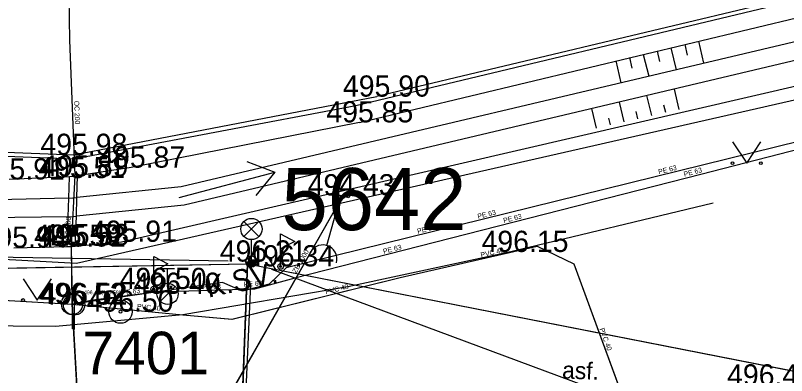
# Model space of a CAD drawing. Extents: x -669642 to -669119, y -1131006 to -1130466.
# Drawn here: x -669405.63 to -669378.41, y -1130628.21 to -1130615.48 of the extents above; entities that cross this region are included whole.
import ezdxf

# ---------------------------------------------------------------- set-up
doc = ezdxf.new("R2010")
doc.units = 0
for name, color, linetype in [('G_Bod_tecka', 7, 'Continuous'), ('G_Bod_vyska', 7, 'Continuous'), ('G_Bodove_pole', 7, 'Continuous'), ('G_Breh_Teren', 7, 'Continuous'), ('G_Objekty_technicke', 7, 'Continuous'), ('G_Plochy_zpevnene', 7, 'Continuous'), ('G_Ploty', 7, 'Continuous'), ('G_Popisy_Nazvy', 7, 'Continuous'), ('G_Popisy_povrchu', 7, 'Continuous'), ('G_Poznamky_odkaz', 7, 'Continuous'), ('G_Site-kanalizace', 7, 'Continuous'), ('G_Site-vodovod', 7, 'Continuous'), ('G_Vyskove_srafy', 7, 'Continuous'), ('G_Z_ELsilove_nadz_kotovane', 7, 'Continuous'), ('G_Z_ELsilove_podz_kotovane', 7, 'Continuous'), ('G_Z_KANAL_podz_kotovane', 7, 'Continuous'), ('G_Zabradli_Svodidla', 7, 'Continuous'), ('G_Zelen-Znacky', 7, 'Continuous'), ('Vrstva 1', 7, 'Continuous'), ('Vrstva 11', 7, 'Continuous'), ('Vrstva 12', 7, 'Continuous'), ('Vrstva 2', 7, 'Continuous'), ('Vrstva 21', 7, 'Continuous'), ('Vrstva 22', 7, 'Continuous'), ('Vrstva 3', 7, 'Continuous'), ('Vrstva 4', 7, 'Continuous'), ('Vrstva 5', 7, 'Continuous'), ('Vrstva 62', 7, 'Continuous'), ('Vrstva 8', 7, 'Continuous')]:
    doc.layers.add(name, color=color, linetype=linetype)

msp = doc.modelspace()

# ---------------------------------------------------------------- linework, layer by layer
at = {"layer": 'G_Bod_tecka'}
for p, q in [((-669392.88, -1130618.35), (-669392.88, -1130618.35)), ((-669393.49, -1130619.26), (-669393.49, -1130619.26)), ((-669403.58, -1130620.41), (-669403.58, -1130620.41)), ((-669401.54, -1130620.86), (-669401.54, -1130620.86)), ((-669403.72, -1130621.23), (-669403.72, -1130621.23)), ((-669403.54, -1130621.17), (-669403.54, -1130621.17)), ((-669394.15, -1130621.84), (-669394.15, -1130621.84)), ((-669403.8, -1130623.62), (-669403.8, -1130623.62)), ((-669403.63, -1130623.65), (-669403.63, -1130623.65)), ((-669403.52, -1130623.6), (-669403.52, -1130623.6)), ((-669401.89, -1130623.48), (-669401.89, -1130623.48)), ((-669388.14, -1130623.84), (-669388.14, -1130623.84)), ((-669397.3, -1130624.18), (-669397.3, -1130624.18)), ((-669396.27, -1130624.35), (-669396.27, -1130624.35)), ((-669400.75, -1130625.15), (-669400.75, -1130625.15)), ((-669400.26, -1130625.32), (-669400.26, -1130625.32)), ((-669403.63, -1130625.68), (-669403.63, -1130625.68)), ((-669403.56, -1130625.7), (-669403.56, -1130625.7)), ((-669401.92, -1130625.95), (-669401.92, -1130625.95))]:
    msp.add_line(p, q, dxfattribs=at)
at = {"layer": 'G_Bodove_pole'}
for radius in [0.412, 0.05]:
    msp.add_circle((-669401.92, -1130625.95), radius, dxfattribs=at)
at = {"layer": 'G_Breh_Teren'}
for p, q in [((-669348.63, -1130609.42), (-669399.78, -1130621.54)), ((-669348.48, -1130610.05), (-669399.67, -1130622.18)), ((-669403.74, -1130621.94), (-669406.53, -1130622))]:
    msp.add_line(p, q, dxfattribs=at)
for points in [[(-669399.78, -1130621.54), (-669403.46, -1130621.92)], [(-669403.74, -1130621.94), (-669403.46, -1130621.92)], [(-669399.67, -1130622.18), (-669403.48, -1130622.57)], [(-669403.77, -1130622.6), (-669406.6, -1130622.63)], [(-669403.77, -1130622.6), (-669403.48, -1130622.57)]]:
    msp.add_lwpolyline(points, dxfattribs=at)
at = {"layer": 'G_Objekty_technicke'}
for p, q in [((-669397.565, -1130622.765), (-669397.035, -1130623.295)), ((-669397.565, -1130623.295), (-669397.035, -1130622.765)), ((-669397.3, -1130624.18), (-669397.3, -1130623.405))]:
    msp.add_line(p, q, dxfattribs=at)
for centre, radius in [((-669397.3, -1130623.03), 0.375), ((-669397.3, -1130624.18), 0.2)]:
    msp.add_circle(centre, radius, dxfattribs=at)
for radius in [0.18, 0.16, 0.14, 0.12, 0.1, 0.08, 0.06, 0.04, 0.02]:
    msp.add_arc((-669397.3, -1130624.18), radius, 180, 0, dxfattribs=at)
at = {"layer": 'G_Plochy_zpevnene'}
for p, q in [((-669348.97, -1130607.97), (-669393.61, -1130618.67)), ((-669393.49, -1130619.26), (-669348.84, -1130608.56)), ((-669401.89, -1130623.48), (-669355.52, -1130612.74)), ((-669393.61, -1130618.67), (-669403.57, -1130620.56)), ((-669403.57, -1130620.56), (-669411.28, -1130620.27)), ((-669403.72, -1130621.18), (-669405.85, -1130621.28)), ((-669403.54, -1130621.17), (-669403.72, -1130621.18)), ((-669403.44, -1130621.15), (-669403.54, -1130621.17)), ((-669405.69, -1130623.69), (-669403.8, -1130623.65)), ((-669403.8, -1130623.65), (-669403.63, -1130623.65)), ((-669403.63, -1130623.65), (-669403.52, -1130623.64)), ((-669403.52, -1130623.64), (-669401.89, -1130623.48)), ((-669411.45, -1130623.8), (-669403.47, -1130624.24))]:
    msp.add_line(p, q, dxfattribs=at)
for points in [[(-669403.47, -1130624.24), (-669369.29, -1130616.45), (-669369.22, -1130616.49)], [(-669393.49, -1130619.26), (-669401.54, -1130620.86), (-669403.44, -1130621.15)], [(-669381.01, -1130622.11), (-669388.14, -1130623.84), (-669393.9, -1130625.07), (-669399.72, -1130626.06), (-669404.21, -1130626.48), (-669408.7, -1130626.44)]]:
    msp.add_lwpolyline(points, dxfattribs=at)
at = {"layer": 'G_Ploty'}
for p, q in [((-669403.74, -1130621.94), (-669403.72, -1130621.18)), ((-669403.46, -1130621.92), (-669403.44, -1130621.15)), ((-669403.77, -1130622.6), (-669403.74, -1130621.94)), ((-669403.48, -1130622.57), (-669403.46, -1130621.92)), ((-669403.8, -1130623.65), (-669403.77, -1130622.6)), ((-669403.52, -1130623.64), (-669403.48, -1130622.57))]:
    msp.add_line(p, q, dxfattribs=at)
at = {"layer": 'G_Popisy_Nazvy'}
for points in [[(-669397.468, -1130620.642), (-669396.47, -1130621.02)], [(-669399.853, -1130621.916), (-669396.47, -1130621.02)], [(-669396.47, -1130621.02), (-669397.15, -1130621.843)]]:
    msp.add_lwpolyline(points, dxfattribs=at)
at = {"layer": 'G_Site-kanalizace'}
for p, q in [((-669403.63, -1130625.305), (-669403.63, -1130626.555)), ((-669403.56, -1130625.325), (-669403.56, -1130626.575))]:
    msp.add_line(p, q, dxfattribs=at)
for points in [[(-669394.358, -1130621.47), (-669394.439, -1130621.759)], [(-669394.439, -1130621.759), (-669394.15, -1130621.84)], [(-669393.78, -1130621.632), (-669393.861, -1130621.921)], [(-669394.645, -1130623.609), (-669394.15, -1130621.84)], [(-669393.861, -1130621.921), (-669394.15, -1130621.84)]]:
    msp.add_lwpolyline(points, dxfattribs=at)
for centre in [(-669403.63, -1130625.68), (-669403.56, -1130625.7)]:
    msp.add_circle(centre, 0.375, dxfattribs=at)
msp.add_arc((-669394.78, -1130624.091), 0.5, 344.3578, 164.3578, dxfattribs=at)
at = {"layer": 'G_Site-vodovod'}
for p, q in [((-669396.27, -1130624.35), (-669396.27, -1130623.2)), ((-669396.27, -1130623.2), (-669395.77, -1130623.465)), ((-669395.77, -1130623.465), (-669396.27, -1130623.73)), ((-669400.75, -1130625.15), (-669400.75, -1130624)), ((-669400.75, -1130624), (-669400.25, -1130624.265)), ((-669400.25, -1130624.265), (-669400.75, -1130624.53)), ((-669400.51, -1130624.42), (-669400.01, -1130624.42)), ((-669400.26, -1130624.945), (-669400.26, -1130624.42)), ((-669400.525, -1130625.585), (-669399.995, -1130625.055))]:
    msp.add_line(p, q, dxfattribs=at)
for centre, radius in [((-669396.27, -1130624.35), 0.1), ((-669396.27, -1130624.35), 0.0348), ((-669400.75, -1130625.15), 0.1), ((-669400.26, -1130625.32), 0.375), ((-669400.75, -1130625.15), 0.0348)]:
    msp.add_circle(centre, radius, dxfattribs=at)
at = {"layer": 'G_Vyskove_srafy'}
for points in [[(-669382.01, -1130616.51), (-669381.92, -1130616.88)], [(-669381.52, -1130616.39), (-669381.34, -1130617.17)], [(-669383.47, -1130616.86), (-669383.28, -1130617.63)], [(-669382.98, -1130616.74), (-669382.9, -1130617.11)], [(-669382.5, -1130616.62), (-669382.31, -1130617.4)], [(-669384.44, -1130617.09), (-669384.26, -1130617.86)], [(-669383.96, -1130616.97), (-669383.87, -1130617.34)], [(-669382.2, -1130618.8), (-669382.37, -1130618.08)], [(-669383.17, -1130619.02), (-669383.34, -1130618.31)], [(-669385.12, -1130619.46), (-669385.29, -1130618.77)], [(-669384.15, -1130619.24), (-669384.31, -1130618.54)], [(-669382.68, -1130618.91), (-669382.74, -1130618.65)], [(-669383.66, -1130619.13), (-669383.72, -1130618.88)], [(-669384.63, -1130619.35), (-669384.69, -1130619.11)]]:
    msp.add_lwpolyline(points, dxfattribs=at)
at = {"layer": 'G_Z_ELsilove_nadz_kotovane'}
for points in [[(-669398.118, -1130624.166), (-669435.38, -1130623.53)], [(-669396.407, -1130624.513), (-669396.686, -1130624.054)], [(-669396.588, -1130624.446), (-669396.407, -1130624.513)], [(-669396.407, -1130624.513), (-669367.525, -1130635.278)], [(-669397.335, -1130624.981), (-669398.76, -1130657.15)]]:
    msp.add_lwpolyline(points, dxfattribs=at)
at = {"layer": 'G_Z_ELsilove_podz_kotovane'}
for points in [[(-669190.087, -1130609.65), (-669214.93, -1130618.33), (-669245.84, -1130627.72), (-669272.45, -1130632.83), (-669315.37, -1130634.54), (-669335.4, -1130636.48), (-669397.44, -1130624.27)], [(-669397.44, -1130624.27), (-669468.22, -1130625.55), (-669528.83, -1130625.04), (-669557.25, -1130628.14), (-669594.17, -1130629.25), (-669631.6, -1130630.45), (-669640.046, -1130636.793)], [(-669397.44, -1130624.27), (-669398.48, -1130651.54), (-669400.06, -1130690.34), (-669400.27, -1130706.05), (-669396.56, -1130732.21), (-669391.83, -1130758.66)]]:
    msp.add_lwpolyline(points, dxfattribs=at)
at = {"layer": 'G_Z_KANAL_podz_kotovane'}
for p, q in [((-669403.71, -1130616.35), (-669403.76, -1130612.35)), ((-669399.21, -1130630.9), (-669394.07, -1130621.86)), ((-669439.09, -1130623.59), (-669403.62, -1130625.69))]:
    msp.add_line(p, q, dxfattribs=at)
for points in [[(-669297.24, -1130603.09), (-669298.05, -1130602.99), (-669299.58, -1130603.49), (-669318.15, -1130605.49), (-669338.13, -1130610.04), (-669358.26, -1130614.95), (-669377.9, -1130619.91), (-669396.08, -1130624.4), (-669396.67, -1130624.98), (-669397.62, -1130625.22), (-669398.32, -1130624.92), (-669403.62, -1130625.69)], [(-669403.62, -1130625.68), (-669403.65, -1130623.66), (-669403.52, -1130621.14), (-669403.71, -1130616.35)], [(-669369.97, -1130618.14), (-669381.44, -1130621.1), (-669395.77, -1130624.77), (-669397.19, -1130625.16), (-669400.68, -1130625.26), (-669402.9, -1130625.54), (-669403.62, -1130625.69)], [(-669403.62, -1130625.69), (-669399.72, -1130626.06), (-669397.99, -1130626.22), (-669392.05, -1130624.74), (-669387.21, -1130623.64), (-669385.92, -1130624.26), (-669383.19, -1130631.71), (-669382.3, -1130633.91), (-669382.4, -1130635.04)], [(-669402.63, -1130643.21), (-669403.62, -1130625.69), (-669403.62, -1130625.68)]]:
    msp.add_lwpolyline(points, dxfattribs=at)
at = {"layer": 'G_Zabradli_Svodidla'}
for p, q in [((-669403.58, -1130620.41), (-669392.88, -1130618.35)), ((-669411.62, -1130620.1), (-669403.58, -1130620.41))]:
    msp.add_line(p, q, dxfattribs=at)
msp.add_lwpolyline([(-669348.92, -1130607.79), (-669349.08, -1130607.81), (-669354.95, -1130609.29), (-669392.88, -1130618.35)], dxfattribs=at)
at = {"layer": 'G_Zelen-Znacky'}
for p, q in [((-669405.36, -1130624.79), (-669404.86, -1130625.54)), ((-669404.86, -1130625.54), (-669404.36, -1130624.79))]:
    msp.add_line(p, q, dxfattribs=at)
for points in [[(-669380.32, -1130619.95), (-669379.82, -1130620.7)], [(-669379.82, -1130620.7), (-669379.32, -1130619.95)]]:
    msp.add_lwpolyline(points, dxfattribs=at)
for centre in [(-669380.32, -1130620.7), (-669379.32, -1130620.7), (-669405.36, -1130625.54), (-669404.36, -1130625.54)]:
    msp.add_circle(centre, 0.05, dxfattribs=at)
at = {"layer": 'Vrstva 1'}
msp.add_line((-669397.44, -1130624.27), (-669397.44, -1130624.27), dxfattribs=at)
at = {"layer": 'Vrstva 11'}
msp.add_lwpolyline([(-669403.622, -1130625.686), (-669399.724, -1130626.058), (-669397.986, -1130626.216), (-669392.05, -1130624.74), (-669387.214, -1130623.637), (-669385.92, -1130624.26), (-669383.194, -1130631.713), (-669382.303, -1130633.913), (-669382.395, -1130635.043)], dxfattribs=at)
at = {"layer": 'Vrstva 12'}
for p, q in [((-669403.71, -1130616.35), (-669403.76, -1130612.35)), ((-669399.213, -1130630.895), (-669394.07, -1130621.86))]:
    msp.add_line(p, q, dxfattribs=at)
for points in [[(-669403.622, -1130625.681), (-669403.648, -1130623.656), (-669403.524, -1130621.143), (-669403.71, -1130616.35)], [(-669402.628, -1130643.211), (-669403.622, -1130625.686), (-669403.622, -1130625.681)]]:
    msp.add_lwpolyline(points, dxfattribs=at)
at = {"layer": 'Vrstva 21'}
msp.add_line((-669439.091, -1130623.593), (-669403.622, -1130625.686), dxfattribs=at)
msp.add_lwpolyline([(-669297.24, -1130603.09), (-669298.05, -1130602.99), (-669299.58, -1130603.49), (-669318.15, -1130605.49), (-669338.13, -1130610.04), (-669358.26, -1130614.95), (-669377.9, -1130619.91), (-669396.08, -1130624.4), (-669396.67, -1130624.98), (-669397.62, -1130625.22), (-669398.32, -1130624.92), (-669403.622, -1130625.686)], dxfattribs=at)
at = {"layer": 'Vrstva 22'}
msp.add_lwpolyline([(-669369.97, -1130618.14), (-669381.44, -1130621.1), (-669395.77, -1130624.77), (-669397.19, -1130625.16), (-669400.68, -1130625.26), (-669402.9, -1130625.54), (-669403.622, -1130625.686)], dxfattribs=at)
at = {"layer": 'Vrstva 5'}
for p, q in [((-669397.44, -1130624.27), (-669398.48, -1130651.54)), ((-669398.48, -1130651.54), (-669397.44, -1130624.27))]:
    msp.add_line(p, q, dxfattribs=at)
at = {"layer": 'Vrstva 62'}
for p, q in [((-669397.44, -1130624.27), (-669468.22, -1130625.55)), ((-669335.4, -1130636.48), (-669397.44, -1130624.27))]:
    msp.add_line(p, q, dxfattribs=at)
at = {"layer": 'Vrstva 8'}
msp.add_line((-669403.622, -1130625.686), (-669403.622, -1130625.686), dxfattribs=at)

# ---------------------------------------------------------------- texts
at = {"layer": 'G_Bod_vyska'}
for s, p in [('495.90', (-669394.07, -1130618.35)), ('495.85', (-669394.656, -1130619.26)), ('495.98', (-669404.748, -1130620.41)), ('495.87', (-669402.706, -1130620.86)), ('495.89', (-669404.708, -1130621.17)), ('495.91', (-669406.956, -1130621.28)), ('495.51', (-669404.824, -1130621.23)), ('494.43', (-669395.316, -1130621.84)), ('495.59', (-669404.968, -1130623.62)), ('495.58', (-669404.686, -1130623.6)), ('495.91', (-669402.996, -1130623.48)), ('495.94', (-669406.858, -1130623.69)), ('495.92', (-669404.798, -1130623.65)), ('496.15', (-669389.178, -1130623.84)), ('496.21', (-669398.418, -1130624.18)), ('496.34', (-669397.45, -1130624.35)), ('496.50', (-669401.951, -1130625.15)), ('496.40', (-669401.461, -1130625.32)), ('496.52', (-669404.81, -1130625.68)), ('496.52', (-669404.74, -1130625.7)), ('496.50', (-669403.119, -1130625.95)), ('496.46', (-669380.513, -1130628.56))]:
    msp.add_text(s, height=0.75, dxfattribs=at).set_placement(p)
at = {"layer": 'G_Bodove_pole'}
msp.add_text('7401', height=1.5, dxfattribs=at).set_placement((-669403.262, -1130628.16))
at = {"layer": 'G_Popisy_povrchu'}
msp.add_text('asf.', height=0.6, rotation=357.7634, dxfattribs=at).set_placement((-669386.341, -1130628.31))
at = {"layer": 'G_Poznamky_odkaz'}
msp.add_text('K.SV.', height=0.75, rotation=12.0554, dxfattribs=at).set_placement((-669398.825, -1130625.458))
at = {"layer": 'Vrstva 2'}
msp.add_text('496.49 (495.59)', height=0.13163, dxfattribs=at).set_placement((-669403.208, -1130625.333))
at = {"layer": 'Vrstva 3'}
for s, rotation, p in [('OC 200', 272.2397, (-669403.556, -1130618.499)), ('PE 63', 13.8544, (-669382.919, -1130621.095)), ('PE 63', 14.3758, (-669382.02, -1130621.181)), ('PE 63', 13.8301, (-669389.3, -1130622.671)), ('PE 63', 14.4242, (-669388.387, -1130622.818)), ('OC 200', 87.7603, (-669403.702, -1130623.432)), ('PE 63', 13.8301, (-669391.427, -1130623.197)), ('PE 63', 14.3758, (-669392.63, -1130623.908)), ('PVC 40', 12.875, (-669389.192, -1130624.034)), ('ZB 1000', 60.3621, (-669395.717, -1130624.61)), ('PE 63', 1.6259, (-669399.035, -1130625.159)), ('PE 63', 2.9773, (-669397.565, -1130625.064)), ('PVC 40', 13.9589, (-669394.668, -1130625.337)), ('PE 63', 8.2539, (-669401.871, -1130625.379)), ('PVC 40', 354.6107, (-669401.345, -1130625.846)), ('PVC 40', 290.0376, (-669385.021, -1130626.562))]:
    msp.add_text(s, height=0.1755, rotation=rotation, dxfattribs=at).set_placement(p)
at = {"layer": 'Vrstva 4'}
msp.add_text('5642', height=2.1939, dxfattribs=at).set_placement((-669396.237, -1130623.068))

doc.saveas('drawing.dxf')
